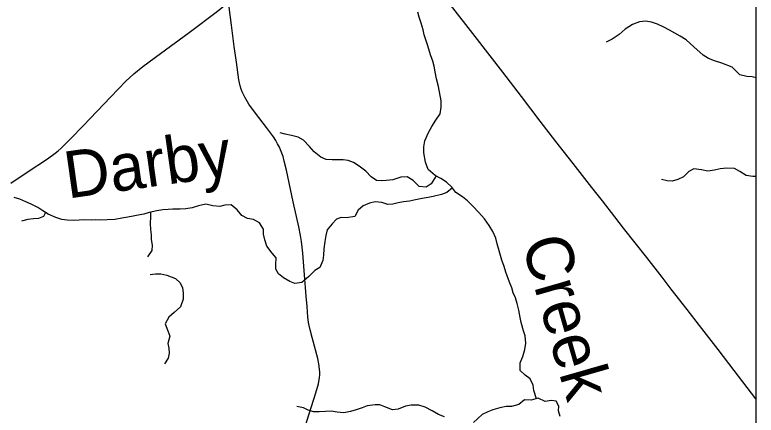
# Model space of a CAD drawing. Extents: x 0 to 1101, y 0 to 440.
# Drawn here: x 849.429 to 850.926, y 379.041 to 379.848 of the extents above; entities that cross this region are included whole.
import ezdxf

# ---------------------------------------------------------------- set-up
doc = ezdxf.new("R2010")
doc.units = 0
for name, color, linetype in [('GM_X_County_Road', 7, 'Continuous'), ('GM_X_Minor_River', 7, 'Continuous'), ('GM_X_Minor_River_Text', 7, 'Continuous'), ('GM_X_State_Route', 7, 'Continuous'), ('SH_Cut_Line', 7, 'Continuous')]:
    doc.layers.add(name, color=color, linetype=linetype)

msp = doc.modelspace()

# ---------------------------------------------------------------- linework, layer by layer
at = {"layer": 'GM_X_County_Road'}
msp.add_lwpolyline([(850.9258, 375.8797), (850.9258, 381.1617), (850.8488, 381.1661), (850.84, 381.1666), (850.8316, 381.167), (850.794, 381.1689), (850.7928, 381.169), (849.9699, 381.2155), (849.9584, 381.2161), (849.5879, 381.237), (848.2076, 381.3203), (847.9626, 381.3347), (847.896, 381.3391), (847.8653, 380.9722), (847.7828, 379.9871), (847.6897, 378.8763), (847.6089, 377.9284), (847.5335, 377.0456), (847.5303, 377.0082), (847.4662, 376.2566), (847.7946, 376.221), (849.0627, 376.0925), (849.9034, 375.9956), (850.1463, 375.9688)], close=True, dxfattribs=at)
for points in [[(850.3078, 379.868), (850.3577, 379.8045), (850.4137, 379.7324), (850.4511, 379.6835), (850.4891, 379.6336), (850.5207, 379.5929), (850.5554, 379.5482), (850.5933, 379.4997), (850.6146, 379.473), (850.6398, 379.4407), (850.6573, 379.4181), (850.7041, 379.3585), (850.7351, 379.3188), (850.7538, 379.2948), (850.7858, 379.2535), (850.811, 379.2212), (850.8482, 379.173), (850.8809, 379.1307), (850.9247, 379.0735), (850.9258, 379.0721)], [(850.0061, 378.9874), (850.0236, 379.0431), (850.0371, 379.0857), (850.042, 379.1038), (850.0442, 379.1168), (850.0449, 379.1217), (850.0448, 379.1274), (850.0444, 379.1334), (850.0439, 379.138), (850.0437, 379.1399), (850.0408, 379.1552), (850.0294, 379.1972), (850.0254, 379.213), (850.0235, 379.2212), (850.0224, 379.2276), (850.0215, 379.2338), (850.021, 379.2383), (850.0192, 379.2595), (850.0175, 379.2808), (850.0143, 379.3237), (850.0107, 379.3671), (850.0094, 379.3793), (850.0081, 379.3912), (850.0061, 379.4028), (850.0024, 379.4206), (849.9915, 379.471), (849.9775, 379.5348), (849.9731, 379.5532), (849.9709, 379.5622), (849.9685, 379.569), (849.9658, 379.5755), (849.9636, 379.5811), (849.9598, 379.5879), (849.956, 379.5949), (849.9512, 379.6017), (849.9373, 379.6208), (849.9154, 379.6495), (849.902, 379.6681), (849.8937, 379.6819), (849.8907, 379.6877), (849.8883, 379.6929), (849.8865, 379.6982), (849.8845, 379.7048), (849.883, 379.7107), (849.8817, 379.7167), (849.8765, 379.7523), (849.8722, 379.7843), (849.8665, 379.8274), (849.8621, 379.8634)]]:
    msp.add_lwpolyline(points, dxfattribs=at)
at = {"layer": 'GM_X_Minor_River'}
for points in [[(850.4822, 379.0739), (850.4773, 379.0905), (850.4756, 379.1012), (850.4693, 379.1142), (850.4592, 379.1215), (850.4491, 379.1308), (850.4493, 379.146), (850.4545, 379.1592), (850.4588, 379.1728), (850.4606, 379.186), (850.4593, 379.2005), (850.456, 379.2108), (850.4513, 379.2275), (850.4496, 379.2378), (850.4468, 379.2527), (850.4432, 379.266), (850.44, 379.2774), (850.4356, 379.2877), (850.4323, 379.2973), (850.4279, 379.3087), (850.4206, 379.329), (850.417, 379.3408), (850.4126, 379.3534), (850.4098, 379.3629), (850.4058, 379.3766), (850.4033, 379.3861), (850.4, 379.3976), (850.3942, 379.4109), (850.3871, 379.4232), (850.3771, 379.4363), (850.3659, 379.4493), (850.3539, 379.462), (850.3431, 379.4728), (850.3333, 379.4809), (850.3198, 379.4899), (850.3116, 379.5006), (850.3007, 379.5103), (850.2894, 379.518), (850.2781, 379.5239), (850.2639, 379.5363), (850.258, 379.5508), (850.2549, 379.5694), (850.2547, 379.5816), (850.2568, 379.5941), (850.2643, 379.6107), (850.2713, 379.6231), (850.2795, 379.6355), (850.2877, 379.6482), (850.2901, 379.6619), (850.29, 379.6744), (850.2843, 379.7033), (850.2808, 379.7193), (850.278, 379.733), (850.2758, 379.7444), (850.2733, 379.7543), (850.2686, 379.7673), (850.2628, 379.7853), (850.2592, 379.7978), (850.2559, 379.8077), (850.2538, 379.818), (850.2495, 379.831), (850.2458, 379.8436), (850.243, 379.8531)], [(850.9258, 379.7212), (850.9177, 379.7229), (850.9067, 379.7235), (850.8927, 379.7271), (850.877, 379.7425), (850.8566, 379.7504), (850.8415, 379.7552), (850.8294, 379.7603), (850.8188, 379.7669), (850.8001, 379.7835), (850.7844, 379.7974), (850.7727, 379.8052), (850.7614, 379.8114), (850.7508, 379.8173), (850.7395, 379.8232), (850.7263, 379.8294), (850.7142, 379.8334), (850.7025, 379.8351), (850.6903, 379.8341), (850.6762, 379.8287), (850.6612, 379.819), (850.6489, 379.8086), (850.6354, 379.7989), (850.6228, 379.793)], [(850.2796, 379.5231), (850.2699, 379.5073), (850.2595, 379.5003), (850.2455, 379.5016), (850.2331, 379.5136), (850.2211, 379.5214), (850.2085, 379.5208), (850.1921, 379.515), (850.1788, 379.5137), (850.1689, 379.5131), (850.1594, 379.514), (850.1485, 379.5213), (850.1376, 379.5325), (850.1245, 379.543), (850.1132, 379.5503), (850.1023, 379.5543), (850.092, 379.5556), (850.0806, 379.5554), (850.07, 379.5556), (850.0578, 379.5565), (850.0469, 379.5609), (850.0334, 379.5717), (850.0244, 379.5825), (850.0121, 379.5955), (850.0015, 379.601), (849.9879, 379.605), (849.975, 379.6071), (849.9652, 379.6099)], [(850.9258, 379.522), (850.9188, 379.5222), (850.9059, 379.5242), (850.8927, 379.532), (850.8818, 379.5379), (850.8666, 379.5389), (850.8533, 379.5376), (850.8415, 379.5351), (850.8285, 379.5326), (850.8152, 379.5355), (850.8001, 379.5372), (850.7897, 379.5321), (850.7789, 379.5216), (850.7674, 379.5157), (850.756, 379.5128), (850.7461, 379.5134), (850.7344, 379.5162)], [(850.3127, 379.4992), (850.3011, 379.4898), (850.2904, 379.4858), (850.274, 379.4815), (850.2637, 379.4794), (850.2516, 379.4773), (850.2378, 379.4752), (850.226, 379.4723), (850.2142, 379.4706), (850.2032, 379.4689), (850.1925, 379.4664), (850.1826, 379.4658), (850.1705, 379.4698), (850.1568, 379.4707), (850.145, 379.4679), (850.1324, 379.4631), (850.1227, 379.4542), (850.1157, 379.441), (850.0989, 379.4386), (850.0879, 379.4392), (850.0784, 379.4359), (850.0699, 379.4262), (850.0598, 379.4146), (850.0573, 379.4032), (850.0553, 379.3911), (850.0531, 379.3759), (850.0525, 379.3634), (850.0512, 379.3528), (850.0449, 379.3385), (850.0346, 379.3322), (850.0226, 379.3203), (850.0084, 379.3083), (849.9946, 379.3063), (849.9848, 379.3102), (849.9716, 379.3176), (849.9619, 379.3254), (849.956, 379.3349), (849.9561, 379.3444), (849.9567, 379.3577), (849.9485, 379.3673), (849.9381, 379.3815), (849.9337, 379.3941), (849.9316, 379.4055), (849.9314, 379.4158), (849.9232, 379.4288), (849.9108, 379.4351), (849.899, 379.4375), (849.8877, 379.4434), (849.8784, 379.4545), (849.866, 379.4646), (849.8535, 379.464), (849.8432, 379.4615), (849.8291, 379.4629), (849.8151, 379.4661), (849.8002, 379.463), (849.7876, 379.459), (849.7747, 379.4569), (849.7629, 379.4563), (849.7481, 379.4558), (849.7386, 379.4552), (849.7283, 379.4546), (849.7161, 379.4529), (849.7005, 379.4497), (849.6901, 379.4461), (849.6783, 379.444), (849.668, 379.4419), (849.6577, 379.4401), (849.6452, 379.438), (849.6315, 379.4356), (849.6155, 379.4343), (849.6025, 379.4342), (849.5927, 379.4343), (849.5832, 379.4341), (849.5691, 379.4343), (849.5592, 379.4337), (849.5478, 379.4335), (849.5349, 379.4341), (849.5243, 379.4354), (849.5122, 379.439), (849.4967, 379.446), (849.4862, 379.453), (849.4756, 379.4597), (849.4624, 379.4659), (849.4519, 379.471), (849.4394, 379.4762), (849.4281, 379.4797)], [(849.4916, 379.4494), (849.4871, 379.4416), (849.4772, 379.4376), (849.4669, 379.4363), (849.4555, 379.4353), (849.4425, 379.4321)], [(849.7031, 379.4503), (849.7034, 379.4406), (849.7024, 379.4269), (849.7033, 379.4151), (849.7047, 379.4045), (849.7049, 379.3946), (849.7063, 379.3836), (849.7057, 379.373), (849.6972, 379.3598)], [(849.7027, 379.3244), (849.7133, 379.3254), (849.724, 379.3256), (849.7365, 379.3232), (849.7535, 379.3161), (849.7632, 379.3072), (849.7676, 379.2976), (849.7694, 379.2874), (849.7692, 379.2745), (849.764, 379.259), (849.7509, 379.2478), (849.7405, 379.2381), (849.733, 379.2246), (849.7385, 379.2108), (849.7422, 379.1997), (849.7381, 379.1854), (849.7403, 379.1759), (849.7409, 379.1656), (849.7392, 379.1554), (849.7314, 379.1445)], [(850.5301, 379.0377), (850.5268, 379.0492), (850.5277, 379.059), (850.5222, 379.0686), (850.512, 379.0703), (850.4998, 379.0682), (850.4854, 379.0749), (850.4717, 379.0709), (850.4584, 379.0715), (850.4469, 379.0622), (850.4316, 379.0582), (850.4213, 379.058), (850.4084, 379.0555), (850.3942, 379.0516), (850.3839, 379.0476), (850.3724, 379.0417), (850.3555, 379.0256)], [(850.2964, 379.0375), (850.2847, 379.0422), (850.2718, 379.0493), (850.2575, 379.0571), (850.245, 379.0607), (850.2291, 379.0609), (850.218, 379.0588), (850.2031, 379.0526), (850.1917, 379.0516), (850.1762, 379.0572), (850.166, 379.0615), (850.1565, 379.0617), (850.1409, 379.0596), (850.1302, 379.0552), (850.1183, 379.0512), (850.1069, 379.048), (850.0932, 379.0452), (850.0803, 379.0469), (850.0678, 379.049), (850.0564, 379.048), (850.0438, 379.0475), (850.032, 379.0473), (850.0218, 379.0505), (850.012, 379.0552), (849.9984, 379.0584)]]:
    msp.add_lwpolyline(points, dxfattribs=at)
at = {"layer": 'GM_X_State_Route'}
msp.add_lwpolyline([(849.421, 379.5085), (849.4542, 379.5304), (849.4956, 379.5579), (849.5111, 379.5693), (849.517, 379.5738), (849.5228, 379.5789), (849.5415, 379.5979), (849.5678, 379.6251), (849.6225, 379.682), (849.6536, 379.7142), (849.6695, 379.7289), (849.6878, 379.7437), (849.7232, 379.77), (849.7813, 379.8127), (849.8387, 379.8552), (849.8525, 379.8669), (849.8597, 379.8735)], dxfattribs=at)
at = {"layer": 'SH_Cut_Line'}
msp.add_lwpolyline([(843.7743, 376.6401), (844.4941, 376.5699), (845.4182, 376.4736), (845.5612, 376.461), (845.6523, 376.4464), (845.8289, 376.4273), (846.6778, 376.3437), (847.4662, 376.2566), (847.7946, 376.221), (849.0627, 376.0925), (849.9034, 375.9956), (850.1463, 375.9688), (850.9258, 375.8797), (850.9258, 381.9059), (837.3258, 381.9059)], dxfattribs=at)

# ---------------------------------------------------------------- texts
at = {"layer": 'GM_X_Minor_River_Text'}
for s, rotation, p in [('Darby', 8.0276, (849.5361, 379.4773)), ('Creek', 286.0186, (850.4518, 379.3894))]:
    msp.add_text(s, height=0.09469, rotation=rotation, dxfattribs=at).set_placement(p)

doc.saveas('drawing.dxf')
